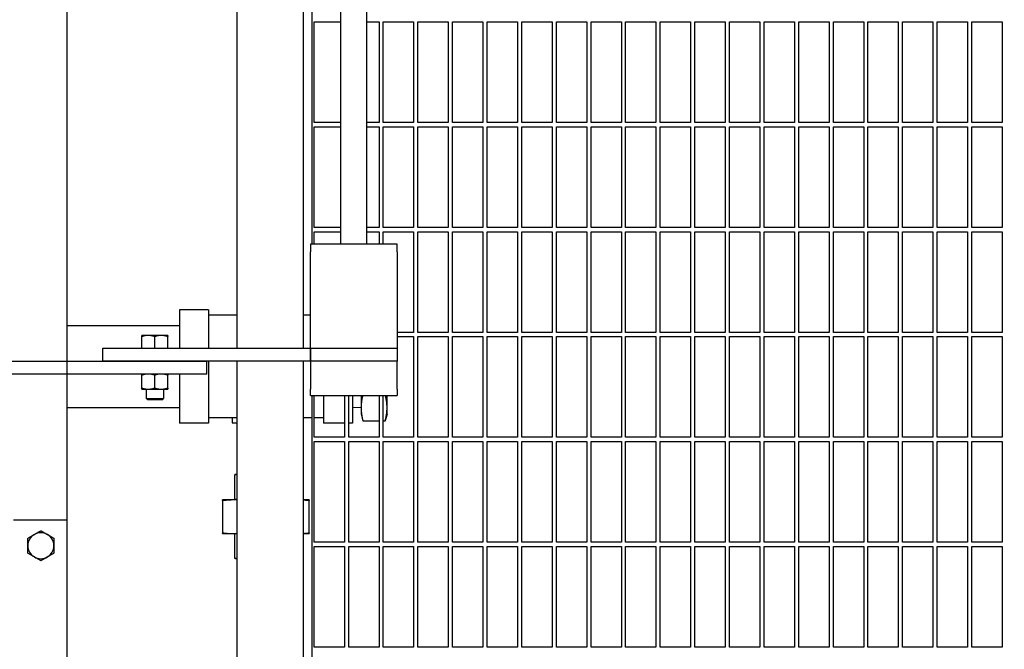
# Model space of a CAD drawing. Header units: inches. Extents: x 36 to 1719, y -84 to 1122.
# Tile 528 of 558: x 1046 to 1074, y 812 to 830. Entities that reach past the tile are written whole.
import ezdxf

# ---------------------------------------------------------------- set-up
doc = ezdxf.new("R2010")
doc.units = ezdxf.units.IN
doc.header["$LTSCALE"] = 48
doc.header["$MEASUREMENT"] = 0
doc.layers.add('Dimension (ANSI)', color=7, linetype='Continuous', lineweight=25)
doc.layers.add('Visible (ANSI)', color=7, linetype='Continuous', lineweight=30)
doc.styles.add('Note Text (ANSI)', font='tahoma.ttf')
doc.dimstyles.new('Architectural (ANSI)', dxfattribs={"dimscale": 48, "dimtxt": 0.125, "dimasz": 0.098425, "dimexe": 0.125, "dimexo": 0.0625, "dimgap": 0.031496, "dimtad": 0, "dimtih": 1, "dimtoh": 1, "dimdec": 4, "dimrnd": 1e-08, "dimzin": 3, "dimdsep": 46, "dimlunit": 4, "dimtxsty": 'Note Text (ANSI)', "dimcen": 0.09, "dimdle": 0.393701, "dimclrd": 256, "dimclre": 256, "dimclrt": 256, "dimadec": 0, "dimazin": 3, "dimtfac": 0.96, "dimtofl": 0, "dimtmove": 0, "dimatfit": 3, "dimfxl": 1, "dimfrac": 2, "dimtolj": 1, "dimtzin": 12, "dimlwd": -1, "dimlwe": -1, "dimarcsym": 0})

# ---------------------------------------------------------------- blocks, each defined once
blk = doc.blocks.new('*D15')
at = {"layer": 'Defpoints', "color": 0, "transparency": 16777216}
for p in [(1046.918, 854.671), (727.918, 840.715), (1046.918, 743.531)]:
    blk.add_point(p, dxfattribs=at)
at = {"layer": 'Dimension (ANSI)', "transparency": 16777216}
for p, q in [((1046.918, 851.671), (1046.918, 737.531)), ((727.918, 837.715), (727.918, 737.531)), ((732.642, 743.531), (854.572, 743.531)), ((1042.193, 743.531), (878.263, 743.531))]:
    blk.add_line(p, q, dxfattribs=at)
for points in [[(732.642, 744.318), (732.642, 742.743), (727.918, 743.531)], [(1042.193, 744.318), (1042.193, 742.743), (1046.918, 743.531)]]:
    blk.add_solid(points, dxfattribs=at)
at = {"layer": 'Dimension (ANSI)', "transparency": 16777216, "insert": (856.084, 746.656), "char_height": 6, "attachment_point": 1, "style": 'Note Text (ANSI)'}
blk.add_mtext('\\A1;26\'-7"', dxfattribs=at)
blk = doc.blocks.new('*D17')
at = {"layer": 'Defpoints', "color": 0, "transparency": 16777216}
for p in [(1046.918, 898.491), (1046.918, 757.491), (1135.12, 757.491)]:
    blk.add_point(p, dxfattribs=at)
at = {"layer": 'Dimension (ANSI)', "transparency": 16777216}
for p, q in [((1049.918, 898.491), (1141.12, 898.491)), ((1135.12, 893.767), (1135.12, 837.122)), ((1135.12, 762.216), (1135.12, 827.861)), ((1049.918, 757.491), (1141.12, 757.491))]:
    blk.add_line(p, q, dxfattribs=at)
for points in [[(1134.332, 893.767), (1135.907, 893.767), (1135.12, 898.491)], [(1134.332, 762.216), (1135.907, 762.216), (1135.12, 757.491)]]:
    blk.add_solid(points, dxfattribs=at)
at = {"layer": 'Dimension (ANSI)', "transparency": 16777216, "insert": (1125.021, 835.61), "char_height": 6, "attachment_point": 1, "style": 'Note Text (ANSI)'}
blk.add_mtext('\\A1;11\'-9"', dxfattribs=at)

msp = doc.modelspace()

# ---------------------------------------------------------------- linework, layer by layer
at = {"layer": 'Visible (ANSI)'}
for p, q in [((1046.91768, 845.08631), (1046.91768, 820.33631)), ((1051.82768, 844.71131), (1051.82768, 820.71131)), ((1053.74768, 844.71131), (1053.74768, 820.71131)), ((1053.99768, 841.71131), (1053.99768, 823.71131)), ((1054.83268, 823.71131), (1054.83268, 841.71131)), ((1055.58268, 823.71131), (1055.58268, 841.71131)), ((1054.06018, 827.22765), (1054.06018, 830.1339)), ((1054.06018, 830.1339), (1054.83268, 830.1339)), ((1055.58268, 830.1339), (1055.93518, 830.1339)), ((1055.93518, 830.1339), (1055.93518, 827.22765)), ((1056.06018, 827.22765), (1056.06018, 830.1339)), ((1056.06018, 830.1339), (1056.93518, 830.1339)), ((1056.93518, 830.1339), (1056.93518, 827.22765)), ((1057.06018, 827.22765), (1057.06018, 830.1339)), ((1057.06018, 830.1339), (1057.93518, 830.1339)), ((1057.93518, 830.1339), (1057.93518, 827.22765)), ((1058.06018, 827.22765), (1058.06018, 830.1339)), ((1058.06018, 830.1339), (1058.93518, 830.1339)), ((1058.93518, 830.1339), (1058.93518, 827.22765)), ((1059.06018, 827.22765), (1059.06018, 830.1339)), ((1059.06018, 830.1339), (1059.93518, 830.1339)), ((1059.93518, 830.1339), (1059.93518, 827.22765)), ((1060.06018, 827.22765), (1060.06018, 830.1339)), ((1060.06018, 830.1339), (1060.93518, 830.1339)), ((1060.93518, 830.1339), (1060.93518, 827.22765)), ((1061.06018, 827.22765), (1061.06018, 830.1339)), ((1061.06018, 830.1339), (1061.93518, 830.1339)), ((1061.93518, 830.1339), (1061.93518, 827.22765)), ((1062.06018, 827.22765), (1062.06018, 830.1339)), ((1062.06018, 830.1339), (1062.93518, 830.1339)), ((1062.93518, 830.1339), (1062.93518, 827.22765)), ((1063.06018, 827.22765), (1063.06018, 830.1339)), ((1063.06018, 830.1339), (1063.93518, 830.1339)), ((1063.93518, 830.1339), (1063.93518, 827.22765)), ((1064.06018, 827.22765), (1064.06018, 830.1339)), ((1064.06018, 830.1339), (1064.93518, 830.1339)), ((1064.93518, 830.1339), (1064.93518, 827.22765)), ((1065.06018, 827.22765), (1065.06018, 830.1339)), ((1065.06018, 830.1339), (1065.93518, 830.1339)), ((1065.93518, 830.1339), (1065.93518, 827.22765)), ((1066.06018, 827.22765), (1066.06018, 830.1339)), ((1066.06018, 830.1339), (1066.93518, 830.1339)), ((1066.93518, 830.1339), (1066.93518, 827.22765)), ((1067.06018, 827.22765), (1067.06018, 830.1339)), ((1067.06018, 830.1339), (1067.93518, 830.1339)), ((1067.93518, 830.1339), (1067.93518, 827.22765)), ((1068.06018, 827.22765), (1068.06018, 830.1339)), ((1068.06018, 830.1339), (1068.93518, 830.1339)), ((1068.93518, 830.1339), (1068.93518, 827.22765)), ((1069.06018, 827.22765), (1069.06018, 830.1339)), ((1069.06018, 830.1339), (1069.93518, 830.1339)), ((1069.93518, 830.1339), (1069.93518, 827.22765)), ((1070.06018, 827.22765), (1070.06018, 830.1339)), ((1070.06018, 830.1339), (1070.93518, 830.1339)), ((1070.93518, 830.1339), (1070.93518, 827.22765)), ((1071.06018, 827.22765), (1071.06018, 830.1339)), ((1071.06018, 830.1339), (1071.93518, 830.1339)), ((1071.93518, 830.1339), (1071.93518, 827.22765)), ((1072.06018, 827.22765), (1072.06018, 830.1339)), ((1072.06018, 830.1339), (1072.93518, 830.1339)), ((1072.93518, 830.1339), (1072.93518, 827.22765)), ((1073.06018, 827.22765), (1073.06018, 830.1339)), ((1073.06018, 830.1339), (1073.93518, 830.1339)), ((1073.93518, 830.1339), (1073.93518, 827.22765)), ((1054.83268, 827.22765), (1054.06018, 827.22765)), ((1054.06018, 824.1964), (1054.06018, 827.10265)), ((1054.06018, 827.10265), (1054.83268, 827.10265)), ((1055.93518, 827.22765), (1055.58268, 827.22765)), ((1055.58268, 827.10265), (1055.93518, 827.10265)), ((1055.93518, 827.10265), (1055.93518, 824.1964)), ((1056.93518, 827.22765), (1056.06018, 827.22765)), ((1056.06018, 824.1964), (1056.06018, 827.10265)), ((1056.06018, 827.10265), (1056.93518, 827.10265)), ((1056.93518, 827.10265), (1056.93518, 824.1964)), ((1057.93518, 827.22765), (1057.06018, 827.22765)), ((1057.06018, 824.1964), (1057.06018, 827.10265)), ((1057.06018, 827.10265), (1057.93518, 827.10265)), ((1057.93518, 827.10265), (1057.93518, 824.1964)), ((1058.93518, 827.22765), (1058.06018, 827.22765)), ((1058.06018, 824.1964), (1058.06018, 827.10265)), ((1058.06018, 827.10265), (1058.93518, 827.10265)), ((1058.93518, 827.10265), (1058.93518, 824.1964)), ((1059.93518, 827.22765), (1059.06018, 827.22765)), ((1059.06018, 824.1964), (1059.06018, 827.10265)), ((1059.06018, 827.10265), (1059.93518, 827.10265)), ((1059.93518, 827.10265), (1059.93518, 824.1964)), ((1060.93518, 827.22765), (1060.06018, 827.22765)), ((1060.06018, 824.1964), (1060.06018, 827.10265)), ((1060.06018, 827.10265), (1060.93518, 827.10265)), ((1060.93518, 827.10265), (1060.93518, 824.1964)), ((1061.93518, 827.22765), (1061.06018, 827.22765)), ((1061.06018, 824.1964), (1061.06018, 827.10265)), ((1061.06018, 827.10265), (1061.93518, 827.10265)), ((1061.93518, 827.10265), (1061.93518, 824.1964)), ((1062.93518, 827.22765), (1062.06018, 827.22765)), ((1062.06018, 824.1964), (1062.06018, 827.10265)), ((1062.06018, 827.10265), (1062.93518, 827.10265)), ((1062.93518, 827.10265), (1062.93518, 824.1964)), ((1063.93518, 827.22765), (1063.06018, 827.22765)), ((1063.06018, 824.1964), (1063.06018, 827.10265)), ((1063.06018, 827.10265), (1063.93518, 827.10265)), ((1063.93518, 827.10265), (1063.93518, 824.1964)), ((1064.93518, 827.22765), (1064.06018, 827.22765)), ((1064.06018, 824.1964), (1064.06018, 827.10265)), ((1064.06018, 827.10265), (1064.93518, 827.10265)), ((1064.93518, 827.10265), (1064.93518, 824.1964)), ((1065.93518, 827.22765), (1065.06018, 827.22765)), ((1065.06018, 824.1964), (1065.06018, 827.10265)), ((1065.06018, 827.10265), (1065.93518, 827.10265)), ((1065.93518, 827.10265), (1065.93518, 824.1964)), ((1066.93518, 827.22765), (1066.06018, 827.22765)), ((1066.06018, 824.1964), (1066.06018, 827.10265)), ((1066.06018, 827.10265), (1066.93518, 827.10265)), ((1066.93518, 827.10265), (1066.93518, 824.1964)), ((1067.93518, 827.22765), (1067.06018, 827.22765)), ((1067.06018, 824.1964), (1067.06018, 827.10265)), ((1067.06018, 827.10265), (1067.93518, 827.10265)), ((1067.93518, 827.10265), (1067.93518, 824.1964)), ((1068.93518, 827.22765), (1068.06018, 827.22765)), ((1068.06018, 824.1964), (1068.06018, 827.10265)), ((1068.06018, 827.10265), (1068.93518, 827.10265)), ((1068.93518, 827.10265), (1068.93518, 824.1964)), ((1069.93518, 827.22765), (1069.06018, 827.22765)), ((1069.06018, 824.1964), (1069.06018, 827.10265)), ((1069.06018, 827.10265), (1069.93518, 827.10265)), ((1069.93518, 827.10265), (1069.93518, 824.1964)), ((1070.93518, 827.22765), (1070.06018, 827.22765)), ((1070.06018, 824.1964), (1070.06018, 827.10265)), ((1070.06018, 827.10265), (1070.93518, 827.10265)), ((1070.93518, 827.10265), (1070.93518, 824.1964)), ((1071.93518, 827.22765), (1071.06018, 827.22765)), ((1071.06018, 824.1964), (1071.06018, 827.10265)), ((1071.06018, 827.10265), (1071.93518, 827.10265)), ((1071.93518, 827.10265), (1071.93518, 824.1964)), ((1072.93518, 827.22765), (1072.06018, 827.22765)), ((1072.06018, 824.1964), (1072.06018, 827.10265)), ((1072.06018, 827.10265), (1072.93518, 827.10265)), ((1072.93518, 827.10265), (1072.93518, 824.1964)), ((1073.93518, 827.22765), (1073.06018, 827.22765)), ((1073.06018, 824.1964), (1073.06018, 827.10265)), ((1073.06018, 827.10265), (1073.93518, 827.10265)), ((1073.93518, 827.10265), (1073.93518, 824.1964)), ((1054.83268, 824.1964), (1054.06018, 824.1964)), ((1054.06018, 823.71131), (1054.06018, 824.0714)), ((1054.06018, 824.0714), (1054.83268, 824.0714)), ((1055.93518, 824.1964), (1055.58268, 824.1964)), ((1055.58268, 824.0714), (1055.93518, 824.0714)), ((1055.93518, 824.0714), (1055.93518, 823.71131)), ((1056.93518, 824.1964), (1056.06018, 824.1964)), ((1056.06018, 823.71131), (1056.06018, 824.0714)), ((1056.06018, 824.0714), (1056.93518, 824.0714)), ((1056.93518, 824.0714), (1056.93518, 821.16515)), ((1057.93518, 824.1964), (1057.06018, 824.1964)), ((1057.06018, 821.16515), (1057.06018, 824.0714)), ((1057.06018, 824.0714), (1057.93518, 824.0714)), ((1057.93518, 824.0714), (1057.93518, 821.16515)), ((1058.93518, 824.1964), (1058.06018, 824.1964)), ((1058.06018, 821.16515), (1058.06018, 824.0714)), ((1058.06018, 824.0714), (1058.93518, 824.0714)), ((1058.93518, 824.0714), (1058.93518, 821.16515)), ((1059.93518, 824.1964), (1059.06018, 824.1964)), ((1059.06018, 821.16515), (1059.06018, 824.0714)), ((1059.06018, 824.0714), (1059.93518, 824.0714)), ((1059.93518, 824.0714), (1059.93518, 821.16515)), ((1060.93518, 824.1964), (1060.06018, 824.1964)), ((1060.06018, 821.16515), (1060.06018, 824.0714)), ((1060.06018, 824.0714), (1060.93518, 824.0714)), ((1060.93518, 824.0714), (1060.93518, 821.16515)), ((1061.93518, 824.1964), (1061.06018, 824.1964)), ((1061.06018, 821.16515), (1061.06018, 824.0714)), ((1061.06018, 824.0714), (1061.93518, 824.0714)), ((1061.93518, 824.0714), (1061.93518, 821.16515)), ((1062.93518, 824.1964), (1062.06018, 824.1964)), ((1062.06018, 821.16515), (1062.06018, 824.0714)), ((1062.06018, 824.0714), (1062.93518, 824.0714)), ((1062.93518, 824.0714), (1062.93518, 821.16515)), ((1063.93518, 824.1964), (1063.06018, 824.1964)), ((1063.06018, 821.16515), (1063.06018, 824.0714)), ((1063.06018, 824.0714), (1063.93518, 824.0714)), ((1063.93518, 824.0714), (1063.93518, 821.16515)), ((1064.93518, 824.1964), (1064.06018, 824.1964)), ((1064.06018, 821.16515), (1064.06018, 824.0714)), ((1064.06018, 824.0714), (1064.93518, 824.0714)), ((1064.93518, 824.0714), (1064.93518, 821.16515)), ((1065.93518, 824.1964), (1065.06018, 824.1964)), ((1065.06018, 821.16515), (1065.06018, 824.0714)), ((1065.06018, 824.0714), (1065.93518, 824.0714)), ((1065.93518, 824.0714), (1065.93518, 821.16515)), ((1066.93518, 824.1964), (1066.06018, 824.1964)), ((1066.06018, 821.16515), (1066.06018, 824.0714)), ((1066.06018, 824.0714), (1066.93518, 824.0714)), ((1066.93518, 824.0714), (1066.93518, 821.16515)), ((1067.93518, 824.1964), (1067.06018, 824.1964)), ((1067.06018, 821.16515), (1067.06018, 824.0714)), ((1067.06018, 824.0714), (1067.93518, 824.0714)), ((1067.93518, 824.0714), (1067.93518, 821.16515)), ((1068.93518, 824.1964), (1068.06018, 824.1964)), ((1068.06018, 821.16515), (1068.06018, 824.0714)), ((1068.06018, 824.0714), (1068.93518, 824.0714)), ((1068.93518, 824.0714), (1068.93518, 821.16515)), ((1069.93518, 824.1964), (1069.06018, 824.1964)), ((1069.06018, 821.16515), (1069.06018, 824.0714)), ((1069.06018, 824.0714), (1069.93518, 824.0714)), ((1069.93518, 824.0714), (1069.93518, 821.16515)), ((1070.93518, 824.1964), (1070.06018, 824.1964)), ((1070.06018, 821.16515), (1070.06018, 824.0714)), ((1070.06018, 824.0714), (1070.93518, 824.0714)), ((1070.93518, 824.0714), (1070.93518, 821.16515)), ((1071.93518, 824.1964), (1071.06018, 824.1964)), ((1071.06018, 821.16515), (1071.06018, 824.0714)), ((1071.06018, 824.0714), (1071.93518, 824.0714)), ((1071.93518, 824.0714), (1071.93518, 821.16515)), ((1072.93518, 824.1964), (1072.06018, 824.1964)), ((1072.06018, 821.16515), (1072.06018, 824.0714)), ((1072.06018, 824.0714), (1072.93518, 824.0714)), ((1072.93518, 824.0714), (1072.93518, 821.16515)), ((1073.93518, 824.1964), (1073.06018, 824.1964)), ((1073.06018, 821.16515), (1073.06018, 824.0714)), ((1073.06018, 824.0714), (1073.93518, 824.0714)), ((1073.93518, 824.0714), (1073.93518, 821.16515)), ((1056.45768, 823.71131), (1053.95768, 823.71131)), ((1053.95768, 823.71131), (1053.95768, 823.49164)), ((1056.45768, 823.49164), (1056.45768, 823.71131)), ((1053.95768, 820.82114), (1053.95768, 823.49164)), ((1056.45768, 823.49164), (1056.45768, 820.82114)), ((1050.16768, 821.8189), (1050.16768, 820.71131)), ((1051.00768, 821.8189), (1050.16768, 821.8189)), ((1051.00768, 821.8189), (1051.00768, 820.71131)), ((1051.82768, 821.6589), (1051.00768, 821.6589)), ((1053.95768, 821.6589), (1053.74768, 821.6589)), ((1046.91768, 821.3664), (1050.16768, 821.3664)), ((1056.93518, 821.16515), (1056.45768, 821.16515)), ((1057.93518, 821.16515), (1057.06018, 821.16515)), ((1058.93518, 821.16515), (1058.06018, 821.16515)), ((1059.93518, 821.16515), (1059.06018, 821.16515)), ((1060.93518, 821.16515), (1060.06018, 821.16515)), ((1061.93518, 821.16515), (1061.06018, 821.16515)), ((1062.93518, 821.16515), (1062.06018, 821.16515)), ((1063.93518, 821.16515), (1063.06018, 821.16515)), ((1064.93518, 821.16515), (1064.06018, 821.16515)), ((1065.93518, 821.16515), (1065.06018, 821.16515)), ((1066.93518, 821.16515), (1066.06018, 821.16515)), ((1067.93518, 821.16515), (1067.06018, 821.16515)), ((1068.93518, 821.16515), (1068.06018, 821.16515)), ((1069.93518, 821.16515), (1069.06018, 821.16515)), ((1070.93518, 821.16515), (1070.06018, 821.16515)), ((1071.93518, 821.16515), (1071.06018, 821.16515)), ((1072.93518, 821.16515), (1072.06018, 821.16515)), ((1073.93518, 821.16515), (1073.06018, 821.16515)), ((1049.27018, 821.07531), (1049.08268, 821.07531)), ((1049.08268, 820.71131), (1049.08268, 821.04181)), ((1049.64518, 821.07531), (1049.27018, 821.07531)), ((1049.45768, 820.71131), (1049.45768, 821.04181)), ((1049.83268, 821.07531), (1049.64518, 821.07531)), ((1049.83268, 820.71131), (1049.83268, 821.04181)), ((1056.45768, 821.04015), (1056.93518, 821.04015)), ((1056.93518, 821.04015), (1056.93518, 818.1339)), ((1057.06018, 818.1339), (1057.06018, 821.04015)), ((1057.06018, 821.04015), (1057.93518, 821.04015)), ((1057.93518, 821.04015), (1057.93518, 818.1339)), ((1058.06018, 818.1339), (1058.06018, 821.04015)), ((1058.06018, 821.04015), (1058.93518, 821.04015)), ((1058.93518, 821.04015), (1058.93518, 818.1339)), ((1059.06018, 818.1339), (1059.06018, 821.04015)), ((1059.06018, 821.04015), (1059.93518, 821.04015)), ((1059.93518, 821.04015), (1059.93518, 818.1339)), ((1060.06018, 818.1339), (1060.06018, 821.04015)), ((1060.06018, 821.04015), (1060.93518, 821.04015)), ((1060.93518, 821.04015), (1060.93518, 818.1339)), ((1061.06018, 818.1339), (1061.06018, 821.04015)), ((1061.06018, 821.04015), (1061.93518, 821.04015)), ((1061.93518, 821.04015), (1061.93518, 818.1339)), ((1062.06018, 818.1339), (1062.06018, 821.04015)), ((1062.06018, 821.04015), (1062.93518, 821.04015)), ((1062.93518, 821.04015), (1062.93518, 818.1339)), ((1063.06018, 818.1339), (1063.06018, 821.04015)), ((1063.06018, 821.04015), (1063.93518, 821.04015)), ((1063.93518, 821.04015), (1063.93518, 818.1339)), ((1064.06018, 818.1339), (1064.06018, 821.04015)), ((1064.06018, 821.04015), (1064.93518, 821.04015)), ((1064.93518, 821.04015), (1064.93518, 818.1339)), ((1065.06018, 818.1339), (1065.06018, 821.04015)), ((1065.06018, 821.04015), (1065.93518, 821.04015)), ((1065.93518, 821.04015), (1065.93518, 818.1339)), ((1066.06018, 818.1339), (1066.06018, 821.04015)), ((1066.06018, 821.04015), (1066.93518, 821.04015)), ((1066.93518, 821.04015), (1066.93518, 818.1339)), ((1067.06018, 818.1339), (1067.06018, 821.04015)), ((1067.06018, 821.04015), (1067.93518, 821.04015)), ((1067.93518, 821.04015), (1067.93518, 818.1339)), ((1068.06018, 818.1339), (1068.06018, 821.04015)), ((1068.06018, 821.04015), (1068.93518, 821.04015)), ((1068.93518, 821.04015), (1068.93518, 818.1339)), ((1069.06018, 818.1339), (1069.06018, 821.04015)), ((1069.06018, 821.04015), (1069.93518, 821.04015)), ((1069.93518, 821.04015), (1069.93518, 818.1339)), ((1070.06018, 818.1339), (1070.06018, 821.04015)), ((1070.06018, 821.04015), (1070.93518, 821.04015)), ((1070.93518, 821.04015), (1070.93518, 818.1339)), ((1071.06018, 818.1339), (1071.06018, 821.04015)), ((1071.06018, 821.04015), (1071.93518, 821.04015)), ((1071.93518, 821.04015), (1071.93518, 818.1339)), ((1072.06018, 818.1339), (1072.06018, 821.04015)), ((1072.06018, 821.04015), (1072.93518, 821.04015)), ((1072.93518, 821.04015), (1072.93518, 818.1339)), ((1073.06018, 818.1339), (1073.06018, 821.04015)), ((1073.06018, 821.04015), (1073.93518, 821.04015)), ((1073.93518, 821.04015), (1073.93518, 818.1339)), ((1047.95768, 820.71131), (1053.95768, 820.71131)), ((1047.95768, 820.33631), (1047.95768, 820.71131)), ((1053.95768, 820.71131), (1053.95768, 820.82114)), ((1053.95768, 820.71131), (1056.45768, 820.71131)), ((1053.95768, 820.33631), (1053.95768, 820.71131)), ((1053.95768, 820.71131), (1053.95768, 820.33631)), ((1056.45768, 820.82114), (1056.45768, 820.71131)), ((1056.45768, 820.71131), (1056.45768, 820.33631)), ((1044.95768, 820.33631), (1050.95768, 820.33631)), ((1053.95768, 820.33631), (1047.95768, 820.33631)), ((1050.95768, 819.96131), (1050.95768, 820.33631)), ((1051.00768, 820.33631), (1051.00768, 818.5389)), ((1051.82768, 820.33631), (1051.82768, 791.0714)), ((1053.74768, 820.33631), (1053.74768, 791.0714)), ((1056.45768, 820.33631), (1053.95768, 820.33631)), ((1053.95768, 820.33631), (1053.95768, 819.52631)), ((1056.45768, 819.52631), (1056.45768, 820.33631)), ((1050.95768, 819.96131), (1044.95768, 819.96131)), ((1046.91768, 819.96131), (1046.91768, 815.75131)), ((1049.08268, 819.5568), (1049.08268, 819.92781)), ((1049.45768, 819.5568), (1049.45768, 819.92781)), ((1049.83268, 819.5568), (1049.83268, 819.92781)), ((1050.16768, 819.96131), (1050.16768, 818.5389)), ((1049.08268, 819.52331), (1049.27018, 819.52331)), ((1049.20768, 819.52331), (1049.20768, 819.25707)), ((1049.27018, 819.52331), (1049.64518, 819.52331)), ((1049.64518, 819.52331), (1049.83268, 819.52331)), ((1049.70768, 819.52331), (1049.70768, 819.25707)), ((1053.95768, 819.33631), (1053.95768, 819.52631)), ((1056.45768, 819.52631), (1056.45768, 819.33631)), ((1049.20768, 819.25707), (1049.70768, 819.25707)), ((1049.25487, 819.2113), (1049.20768, 819.25707)), ((1049.66049, 819.2113), (1049.25487, 819.2113)), ((1049.66049, 819.2113), (1049.70768, 819.25707)), ((1053.95768, 819.33631), (1056.45768, 819.33631)), ((1053.99768, 819.33631), (1053.99768, 791.3214)), ((1054.06018, 818.1339), (1054.06018, 819.33631)), ((1054.32768, 819.33631), (1054.32768, 818.5389)), ((1054.93518, 819.33631), (1054.93518, 818.1339)), ((1055.06018, 818.1339), (1055.06018, 819.33631)), ((1055.16768, 819.33631), (1055.16768, 818.5389)), ((1055.41768, 819.33631), (1055.41768, 818.98811)), ((1055.93518, 819.33631), (1055.93518, 818.1339)), ((1056.06018, 818.1339), (1056.06018, 819.33631)), ((1056.16768, 818.98811), (1056.16768, 819.33631)), ((1046.91768, 818.9914), (1050.16768, 818.9914)), ((1055.16768, 819.00231), (1055.41768, 818.9914)), ((1055.41768, 818.98811), (1055.41768, 818.8039)), ((1056.16768, 818.8039), (1056.16768, 818.98811)), ((1051.82768, 818.6989), (1051.00768, 818.6989)), ((1051.69268, 818.6989), (1051.69268, 818.5489)), ((1051.69268, 818.5489), (1051.82768, 818.5489)), ((1053.99768, 818.6989), (1053.74768, 818.6989)), ((1054.32768, 818.6989), (1054.06018, 818.6989)), ((1055.41768, 818.8039), (1055.4695, 818.61052)), ((1055.4695, 818.61052), (1055.93518, 818.61052)), ((1056.06018, 818.61052), (1056.11587, 818.61052)), ((1056.16768, 818.8039), (1056.11587, 818.61052)), ((1051.00768, 818.5389), (1050.16768, 818.5389)), ((1054.93518, 818.5389), (1054.32768, 818.5389)), ((1055.16768, 818.5389), (1055.06018, 818.5389)), ((1054.93518, 818.1339), (1054.06018, 818.1339)), ((1054.06018, 815.10265), (1054.06018, 818.0089)), ((1054.06018, 818.0089), (1054.93518, 818.0089)), ((1054.93518, 818.0089), (1054.93518, 815.10265)), ((1055.93518, 818.1339), (1055.06018, 818.1339)), ((1055.06018, 815.10265), (1055.06018, 818.0089)), ((1055.06018, 818.0089), (1055.93518, 818.0089)), ((1055.93518, 818.0089), (1055.93518, 815.10265)), ((1056.93518, 818.1339), (1056.06018, 818.1339)), ((1056.06018, 815.10265), (1056.06018, 818.0089)), ((1056.06018, 818.0089), (1056.93518, 818.0089)), ((1056.93518, 818.0089), (1056.93518, 815.10265)), ((1057.93518, 818.1339), (1057.06018, 818.1339)), ((1057.06018, 815.10265), (1057.06018, 818.0089)), ((1057.06018, 818.0089), (1057.93518, 818.0089)), ((1057.93518, 818.0089), (1057.93518, 815.10265)), ((1058.93518, 818.1339), (1058.06018, 818.1339)), ((1058.06018, 815.10265), (1058.06018, 818.0089)), ((1058.06018, 818.0089), (1058.93518, 818.0089)), ((1058.93518, 818.0089), (1058.93518, 815.10265)), ((1059.93518, 818.1339), (1059.06018, 818.1339)), ((1059.06018, 815.10265), (1059.06018, 818.0089)), ((1059.06018, 818.0089), (1059.93518, 818.0089)), ((1059.93518, 818.0089), (1059.93518, 815.10265)), ((1060.93518, 818.1339), (1060.06018, 818.1339)), ((1060.06018, 815.10265), (1060.06018, 818.0089)), ((1060.06018, 818.0089), (1060.93518, 818.0089)), ((1060.93518, 818.0089), (1060.93518, 815.10265)), ((1061.93518, 818.1339), (1061.06018, 818.1339)), ((1061.06018, 815.10265), (1061.06018, 818.0089)), ((1061.06018, 818.0089), (1061.93518, 818.0089)), ((1061.93518, 818.0089), (1061.93518, 815.10265)), ((1062.93518, 818.1339), (1062.06018, 818.1339)), ((1062.06018, 815.10265), (1062.06018, 818.0089)), ((1062.06018, 818.0089), (1062.93518, 818.0089)), ((1062.93518, 818.0089), (1062.93518, 815.10265)), ((1063.93518, 818.1339), (1063.06018, 818.1339)), ((1063.06018, 815.10265), (1063.06018, 818.0089)), ((1063.06018, 818.0089), (1063.93518, 818.0089)), ((1063.93518, 818.0089), (1063.93518, 815.10265)), ((1064.93518, 818.1339), (1064.06018, 818.1339)), ((1064.06018, 815.10265), (1064.06018, 818.0089)), ((1064.06018, 818.0089), (1064.93518, 818.0089)), ((1064.93518, 818.0089), (1064.93518, 815.10265)), ((1065.93518, 818.1339), (1065.06018, 818.1339)), ((1065.06018, 815.10265), (1065.06018, 818.0089)), ((1065.06018, 818.0089), (1065.93518, 818.0089)), ((1065.93518, 818.0089), (1065.93518, 815.10265)), ((1066.93518, 818.1339), (1066.06018, 818.1339)), ((1066.06018, 815.10265), (1066.06018, 818.0089)), ((1066.06018, 818.0089), (1066.93518, 818.0089)), ((1066.93518, 818.0089), (1066.93518, 815.10265)), ((1067.93518, 818.1339), (1067.06018, 818.1339)), ((1067.06018, 815.10265), (1067.06018, 818.0089)), ((1067.06018, 818.0089), (1067.93518, 818.0089)), ((1067.93518, 818.0089), (1067.93518, 815.10265)), ((1068.93518, 818.1339), (1068.06018, 818.1339)), ((1068.06018, 815.10265), (1068.06018, 818.0089)), ((1068.06018, 818.0089), (1068.93518, 818.0089)), ((1068.93518, 818.0089), (1068.93518, 815.10265)), ((1069.93518, 818.1339), (1069.06018, 818.1339)), ((1069.06018, 815.10265), (1069.06018, 818.0089)), ((1069.06018, 818.0089), (1069.93518, 818.0089)), ((1069.93518, 818.0089), (1069.93518, 815.10265)), ((1070.93518, 818.1339), (1070.06018, 818.1339)), ((1070.06018, 815.10265), (1070.06018, 818.0089)), ((1070.06018, 818.0089), (1070.93518, 818.0089)), ((1070.93518, 818.0089), (1070.93518, 815.10265)), ((1071.93518, 818.1339), (1071.06018, 818.1339)), ((1071.06018, 815.10265), (1071.06018, 818.0089)), ((1071.06018, 818.0089), (1071.93518, 818.0089)), ((1071.93518, 818.0089), (1071.93518, 815.10265)), ((1072.93518, 818.1339), (1072.06018, 818.1339)), ((1072.06018, 815.10265), (1072.06018, 818.0089)), ((1072.06018, 818.0089), (1072.93518, 818.0089)), ((1072.93518, 818.0089), (1072.93518, 815.10265)), ((1073.93518, 818.1339), (1073.06018, 818.1339)), ((1073.06018, 815.10265), (1073.06018, 818.0089)), ((1073.06018, 818.0089), (1073.93518, 818.0089)), ((1073.93518, 818.0089), (1073.93518, 815.10265)), ((1051.78331, 817.06452), (1051.76768, 817.04889)), ((1051.82768, 817.04889), (1051.76768, 817.04889)), ((1051.76768, 816.33952), (1051.76768, 817.04889)), ((1051.78331, 817.06452), (1051.82768, 817.06452)), ((1051.7838, 816.32452), (1051.41768, 816.32452)), ((1051.41768, 816.30589), (1051.41768, 815.36815)), ((1051.76768, 816.33952), (1051.75268, 816.32452)), ((1051.82768, 816.33952), (1051.76768, 816.33952)), ((1051.82768, 816.32452), (1051.7838, 816.32452)), ((1053.91768, 816.32452), (1053.74768, 816.32452)), ((1053.91768, 815.36815), (1053.91768, 816.30589)), ((1045.37768, 815.75131), (1046.91768, 815.75131)), ((1046.91768, 815.75131), (1046.91768, 810.75131)), ((1051.41768, 815.34952), (1051.7838, 815.34952)), ((1051.76768, 814.64164), (1051.76768, 815.34952)), ((1051.7838, 815.34952), (1051.82768, 815.34952)), ((1053.74768, 815.34952), (1053.91768, 815.34952)), ((1054.93518, 815.10265), (1054.06018, 815.10265)), ((1054.06018, 812.0714), (1054.06018, 814.97765)), ((1054.06018, 814.97765), (1054.93518, 814.97765)), ((1054.93518, 814.97765), (1054.93518, 812.0714)), ((1055.93518, 815.10265), (1055.06018, 815.10265)), ((1055.06018, 812.0714), (1055.06018, 814.97765)), ((1055.06018, 814.97765), (1055.93518, 814.97765)), ((1055.93518, 814.97765), (1055.93518, 812.0714)), ((1056.93518, 815.10265), (1056.06018, 815.10265)), ((1056.06018, 812.0714), (1056.06018, 814.97765)), ((1056.06018, 814.97765), (1056.93518, 814.97765)), ((1056.93518, 814.97765), (1056.93518, 812.0714)), ((1057.93518, 815.10265), (1057.06018, 815.10265)), ((1057.06018, 812.0714), (1057.06018, 814.97765)), ((1057.06018, 814.97765), (1057.93518, 814.97765)), ((1057.93518, 814.97765), (1057.93518, 812.0714)), ((1058.93518, 815.10265), (1058.06018, 815.10265)), ((1058.06018, 812.0714), (1058.06018, 814.97765)), ((1058.06018, 814.97765), (1058.93518, 814.97765)), ((1058.93518, 814.97765), (1058.93518, 812.0714)), ((1059.93518, 815.10265), (1059.06018, 815.10265)), ((1059.06018, 812.0714), (1059.06018, 814.97765)), ((1059.06018, 814.97765), (1059.93518, 814.97765)), ((1059.93518, 814.97765), (1059.93518, 812.0714)), ((1060.93518, 815.10265), (1060.06018, 815.10265)), ((1060.06018, 812.0714), (1060.06018, 814.97765)), ((1060.06018, 814.97765), (1060.93518, 814.97765)), ((1060.93518, 814.97765), (1060.93518, 812.0714)), ((1061.93518, 815.10265), (1061.06018, 815.10265)), ((1061.06018, 812.0714), (1061.06018, 814.97765)), ((1061.06018, 814.97765), (1061.93518, 814.97765)), ((1061.93518, 814.97765), (1061.93518, 812.0714)), ((1062.93518, 815.10265), (1062.06018, 815.10265)), ((1062.06018, 812.0714), (1062.06018, 814.97765)), ((1062.06018, 814.97765), (1062.93518, 814.97765)), ((1062.93518, 814.97765), (1062.93518, 812.0714)), ((1063.93518, 815.10265), (1063.06018, 815.10265)), ((1063.06018, 812.0714), (1063.06018, 814.97765)), ((1063.06018, 814.97765), (1063.93518, 814.97765)), ((1063.93518, 814.97765), (1063.93518, 812.0714)), ((1064.93518, 815.10265), (1064.06018, 815.10265)), ((1064.06018, 812.0714), (1064.06018, 814.97765)), ((1064.06018, 814.97765), (1064.93518, 814.97765)), ((1064.93518, 814.97765), (1064.93518, 812.0714)), ((1065.93518, 815.10265), (1065.06018, 815.10265)), ((1065.06018, 812.0714), (1065.06018, 814.97765)), ((1065.06018, 814.97765), (1065.93518, 814.97765)), ((1065.93518, 814.97765), (1065.93518, 812.0714)), ((1066.93518, 815.10265), (1066.06018, 815.10265)), ((1066.06018, 812.0714), (1066.06018, 814.97765)), ((1066.06018, 814.97765), (1066.93518, 814.97765)), ((1066.93518, 814.97765), (1066.93518, 812.0714)), ((1067.93518, 815.10265), (1067.06018, 815.10265)), ((1067.06018, 812.0714), (1067.06018, 814.97765)), ((1067.06018, 814.97765), (1067.93518, 814.97765)), ((1067.93518, 814.97765), (1067.93518, 812.0714)), ((1068.93518, 815.10265), (1068.06018, 815.10265)), ((1068.06018, 812.0714), (1068.06018, 814.97765)), ((1068.06018, 814.97765), (1068.93518, 814.97765)), ((1068.93518, 814.97765), (1068.93518, 812.0714)), ((1069.93518, 815.10265), (1069.06018, 815.10265)), ((1069.06018, 812.0714), (1069.06018, 814.97765)), ((1069.06018, 814.97765), (1069.93518, 814.97765)), ((1069.93518, 814.97765), (1069.93518, 812.0714)), ((1070.93518, 815.10265), (1070.06018, 815.10265)), ((1070.06018, 812.0714), (1070.06018, 814.97765)), ((1070.06018, 814.97765), (1070.93518, 814.97765)), ((1070.93518, 814.97765), (1070.93518, 812.0714)), ((1071.93518, 815.10265), (1071.06018, 815.10265)), ((1071.06018, 812.0714), (1071.06018, 814.97765)), ((1071.06018, 814.97765), (1071.93518, 814.97765)), ((1071.93518, 814.97765), (1071.93518, 812.0714)), ((1072.93518, 815.10265), (1072.06018, 815.10265)), ((1072.06018, 812.0714), (1072.06018, 814.97765)), ((1072.06018, 814.97765), (1072.93518, 814.97765)), ((1072.93518, 814.97765), (1072.93518, 812.0714)), ((1073.93518, 815.10265), (1073.06018, 815.10265)), ((1073.06018, 812.0714), (1073.06018, 814.97765)), ((1073.06018, 814.97765), (1073.93518, 814.97765)), ((1073.93518, 814.97765), (1073.93518, 812.0714)), ((1051.76768, 814.64164), (1051.82768, 814.64164)), ((1051.78331, 814.62602), (1051.76768, 814.64164)), ((1051.82768, 814.62602), (1051.78331, 814.62602)), ((1054.93518, 812.0714), (1054.06018, 812.0714)), ((1055.93518, 812.0714), (1055.06018, 812.0714)), ((1056.93518, 812.0714), (1056.06018, 812.0714)), ((1057.93518, 812.0714), (1057.06018, 812.0714)), ((1058.93518, 812.0714), (1058.06018, 812.0714)), ((1059.93518, 812.0714), (1059.06018, 812.0714)), ((1060.93518, 812.0714), (1060.06018, 812.0714)), ((1061.93518, 812.0714), (1061.06018, 812.0714)), ((1062.93518, 812.0714), (1062.06018, 812.0714)), ((1063.93518, 812.0714), (1063.06018, 812.0714)), ((1064.93518, 812.0714), (1064.06018, 812.0714)), ((1065.93518, 812.0714), (1065.06018, 812.0714)), ((1066.93518, 812.0714), (1066.06018, 812.0714)), ((1067.93518, 812.0714), (1067.06018, 812.0714)), ((1068.93518, 812.0714), (1068.06018, 812.0714)), ((1069.93518, 812.0714), (1069.06018, 812.0714)), ((1070.93518, 812.0714), (1070.06018, 812.0714)), ((1071.93518, 812.0714), (1071.06018, 812.0714)), ((1072.93518, 812.0714), (1072.06018, 812.0714)), ((1073.93518, 812.0714), (1073.06018, 812.0714))]:
    msp.add_line(p, q, dxfattribs=at)
for start, end in [(120, 180), (60, 120), (0, 60), (180, 240), (300, 0), (240, 300)]:
    msp.add_arc((1046.16768, 815.00131), 0.375, start, end, dxfattribs=at)
for points, weights in [([(1049.08268, 821.04181), (1049.08268, 821.07531), (1049.08268, 821.07531)], [1, 1.0379548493, 1]), ([(1049.27018, 821.07531), (1049.18316, 821.07531), (1049.08268, 821.04181)], [1, 1.0379548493, 1]), ([(1049.45768, 821.04181), (1049.3572, 821.07531), (1049.27018, 821.07531)], [1, 1.0379548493, 1]), ([(1049.64518, 821.07531), (1049.55816, 821.07531), (1049.45768, 821.04181)], [1, 1.0379548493, 1]), ([(1049.83268, 821.04181), (1049.7322, 821.07531), (1049.64518, 821.07531)], [1, 1.0379548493, 1]), ([(1049.83268, 821.07531), (1049.83268, 821.07531), (1049.83268, 821.04181)], [1, 1.0379548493, 1]), ([(1049.08268, 819.92781), (1049.08268, 819.96131), (1049.08268, 819.96131)], [1, 1.0379548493, 1]), ([(1049.27018, 819.96131), (1049.18316, 819.96131), (1049.08268, 819.92781)], [1, 1.0379548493, 1]), ([(1049.45768, 819.92781), (1049.3572, 819.96131), (1049.27018, 819.96131)], [1, 1.0379548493, 1]), ([(1049.64518, 819.96131), (1049.55816, 819.96131), (1049.45768, 819.92781)], [1, 1.0379548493, 1]), ([(1049.83268, 819.92781), (1049.7322, 819.96131), (1049.64518, 819.96131)], [1, 1.0379548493, 1]), ([(1049.83268, 819.96131), (1049.83268, 819.96131), (1049.83268, 819.92781)], [1, 1.0379548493, 1]), ([(1049.08268, 819.5568), (1049.18316, 819.52331), (1049.27018, 819.52331)], [1, 1.0379548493, 1]), ([(1049.08268, 819.52331), (1049.08268, 819.52331), (1049.08268, 819.5568)], [1, 1.0379548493, 1]), ([(1049.27018, 819.52331), (1049.3572, 819.52331), (1049.45768, 819.5568)], [1, 1.0379548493, 1]), ([(1049.45768, 819.5568), (1049.55816, 819.52331), (1049.64518, 819.52331)], [1, 1.0379548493, 1]), ([(1049.64518, 819.52331), (1049.7322, 819.52331), (1049.83268, 819.5568)], [1, 1.0379548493, 1]), ([(1049.83268, 819.5568), (1049.83268, 819.52331), (1049.83268, 819.52331)], [1, 1.0379548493, 1]), ([(1055.46224, 819.33631), (1055.41768, 819.15228), (1055.41768, 818.98811)], [1.04218527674, 1.05128788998, 1]), ([(1056.16768, 818.98811), (1056.16768, 819.15228), (1056.12312, 819.33631)], [1, 1.05128788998, 1.04218527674]), ([(1055.41768, 818.98811), (1055.41768, 818.81865), (1055.46535, 818.62727)], [1, 1.05302826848, 1.0414979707]), ([(1056.12002, 818.62727), (1056.16768, 818.81865), (1056.16768, 818.98811)], [1.0414979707, 1.05302826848, 1]), ([(1051.41768, 816.30589), (1051.41768, 816.32452), (1051.41768, 816.32452)], [1.07707509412, 1.05512060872, 1]), ([(1051.7838, 816.32452), (1051.6244, 816.32452), (1051.45429, 816.30589)], [1, 1.05512060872, 1.07707509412]), ([(1051.82768, 816.32418), (1051.80573, 816.32452), (1051.7838, 816.32452)], [1.01390583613, 1.00723893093, 1]), ([(1053.88107, 816.30589), (1053.81301, 816.31334), (1053.74768, 816.31778)], [1.07707509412, 1.06818219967, 1.05384760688]), ([(1053.91768, 816.32452), (1053.91768, 816.32452), (1053.91768, 816.30589)], [1, 1.05512060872, 1.07707509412]), ([(1045.98018, 815.32607), (1046.0672, 815.37631), (1046.16768, 815.43432)], [1, 1.0379548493, 1]), ([(1046.16768, 815.43432), (1046.26816, 815.37631), (1046.35518, 815.32607)], [1, 1.0379548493, 1]), ([(1045.79268, 815.21781), (1045.89316, 815.27583), (1045.98018, 815.32607)], [1, 1.0379548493, 1]), ([(1045.79268, 815.00131), (1045.79268, 815.10179), (1045.79268, 815.21781)], [1, 1.0379548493, 1]), ([(1046.35518, 815.32607), (1046.4422, 815.27583), (1046.54268, 815.21781)], [1, 1.0379548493, 1]), ([(1046.54268, 815.21781), (1046.54268, 815.10179), (1046.54268, 815.00131)], [1, 1.0379548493, 1]), ([(1051.41768, 815.34952), (1051.41768, 815.34952), (1051.41768, 815.36815)], [1, 1.05512060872, 1.07707509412]), ([(1051.45429, 815.36815), (1051.6244, 815.34952), (1051.7838, 815.34952)], [1.07707509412, 1.05512060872, 1]), ([(1051.7838, 815.34952), (1051.80573, 815.34952), (1051.82768, 815.34986)], [1, 1.00723893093, 1.01390583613]), ([(1053.74768, 815.35626), (1053.81301, 815.36069), (1053.88107, 815.36815)], [1.05384760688, 1.06818219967, 1.07707509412]), ([(1053.91768, 815.36815), (1053.91768, 815.34952), (1053.91768, 815.34952)], [1.07707509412, 1.05512060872, 1]), ([(1045.79268, 814.7848), (1045.79268, 814.90083), (1045.79268, 815.00131)], [1, 1.0379548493, 1]), ([(1046.54268, 815.00131), (1046.54268, 814.90083), (1046.54268, 814.7848)], [1, 1.0379548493, 1]), ([(1045.98018, 814.67655), (1045.89316, 814.72679), (1045.79268, 814.7848)], [1, 1.0379548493, 1]), ([(1046.16768, 814.56829), (1046.0672, 814.62631), (1045.98018, 814.67655)], [1, 1.0379548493, 1]), ([(1046.35518, 814.67655), (1046.26816, 814.62631), (1046.16768, 814.56829)], [1, 1.0379548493, 1]), ([(1046.54268, 814.7848), (1046.4422, 814.72679), (1046.35518, 814.67655)], [1, 1.0379548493, 1])]:
    msp.add_rational_spline(points, weights, degree=2, dxfattribs=at)
for points, knots in [([(1055.46535, 818.62727), (1055.4659, 818.62503), (1055.46641, 818.623), (1055.46862, 818.61408), (1055.4695, 818.61052), (1055.4695, 818.61052)], [0.354915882, 0.354915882, 0.354915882, 0.354915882, 0.387474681, 0.387474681, 0.514911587, 0.514911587, 0.514911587, 0.514911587]), ([(1056.11587, 818.61052), (1056.11587, 818.61052), (1056.11674, 818.61408), (1056.11895, 818.623), (1056.11946, 818.62503), (1056.12002, 818.62727)], [-0.514911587, -0.514911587, -0.514911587, -0.514911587, -0.387474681, -0.387474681, -0.354915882, -0.354915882, -0.354915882, -0.354915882]), ([(1051.45429, 816.30589), (1051.44254, 816.3046), (1051.43324, 816.30397), (1051.42115, 816.30397), (1051.41768, 816.3046), (1051.41768, 816.30589)], [1.299728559, 1.299728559, 1.299728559, 1.299728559, 1.420078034, 1.420078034, 1.540427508, 1.540427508, 1.540427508, 1.540427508]), ([(1053.91768, 816.30589), (1053.91768, 816.3046), (1053.91421, 816.30397), (1053.90212, 816.30397), (1053.89282, 816.3046), (1053.88107, 816.30589)], [1.299728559, 1.299728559, 1.299728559, 1.299728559, 1.420078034, 1.420078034, 1.540427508, 1.540427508, 1.540427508, 1.540427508]), ([(1051.41768, 815.36815), (1051.41768, 815.36943), (1051.42115, 815.37007), (1051.43324, 815.37007), (1051.44254, 815.36943), (1051.45429, 815.36815)], [0.397039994, 0.397039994, 0.397039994, 0.397039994, 0.517389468, 0.517389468, 0.637738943, 0.637738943, 0.637738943, 0.637738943]), ([(1053.88107, 815.36815), (1053.89282, 815.36943), (1053.90212, 815.37007), (1053.91421, 815.37007), (1053.91768, 815.36943), (1053.91768, 815.36815)], [0.397039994, 0.397039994, 0.397039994, 0.397039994, 0.517389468, 0.517389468, 0.637738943, 0.637738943, 0.637738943, 0.637738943])]:
    msp.add_open_spline(points, degree=3, knots=knots, dxfattribs=at)

# ---------------------------------------------------------------- dimensions: what is measured, and where the dimension line sits
at = {"layer": 'Dimension (ANSI)'}
dim = msp.add_linear_dim(base=(1135.11953, 757.4914), p1=(1046.91768, 898.4914), p2=(1046.91768, 757.4914), angle=90, dimstyle='Architectural (ANSI)', override={"dimgap": 0.031496, "dimdec": 4, "dimlfac": 1, "dimtol": 0, "dimlim": 0, "dimtp": 0, "dimtm": 0, "dimtdec": 2, "dimatfit": 1}, dxfattribs=at)
dim.commit()
dim.dimension.update_dxf_attribs({"geometry": '*D17', "text_midpoint": (1135.11953, 832.4914), "dimtype": 160})
dim = msp.add_linear_dim(base=(1046.91768, 743.53077), p1=(727.91768, 840.7154), p2=(1046.91768, 854.67131), dimstyle='Architectural (ANSI)', override={"dimgap": 0.031496, "dimtih": 0, "dimtoh": 0, "dimdec": 4, "dimlfac": 1, "dimtol": 0, "dimlim": 0, "dimtp": 0, "dimtm": 0, "dimtdec": 2, "dimatfit": 1}, dxfattribs=at)
dim.commit()
dim.dimension.update_dxf_attribs({"geometry": '*D15', "text_midpoint": (866.41768, 743.53077), "dimtype": 160})

doc.saveas('drawing.dxf')
